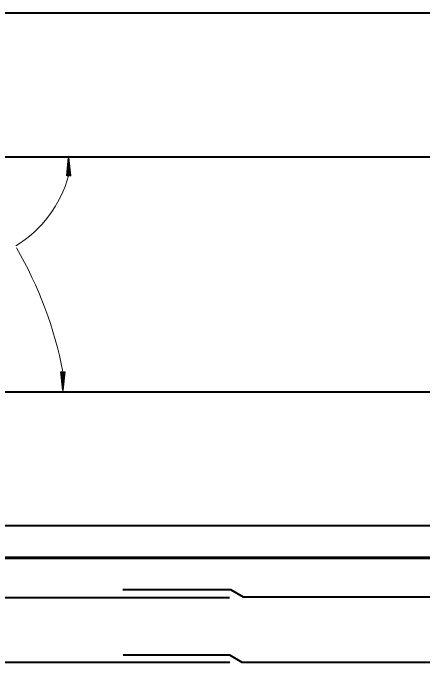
# Model space of a CAD drawing. Extents: x 4.49 to 7.69, y 0.28 to 2.27.
# Drawn here: x 5.0586 to 5.2955, y 0.6221 to 0.998 of the extents above; entities that cross this region are included whole.
import ezdxf

# ---------------------------------------------------------------- set-up
doc = ezdxf.new("R2010")
doc.units = 0
doc.header["$LTSCALE"] = 0.0033
doc.layers.add('1', color=7, linetype='Continuous', lineweight=35)

msp = doc.modelspace()

# ---------------------------------------------------------------- linework, layer by layer
at = {"layer": '1', "lineweight": 40}
for p, q in [((4.8985, 0.914667), (5.122167, 0.914667)), ((5.122167, 0.914667), (5.450417, 0.914667))]:
    msp.add_line(p, q, dxfattribs=at)
at = {"layer": '1'}
for p, q in [((5.09075, 0.90375), (5.09075, 0.914333)), ((5.08975, 0.904), (5.090667, 0.911833)), ((5.08975, 0.904), (5.090667, 0.911833)), ((5.089833, 0.904), (5.090667, 0.911833)), ((5.089917, 0.904), (5.09075, 0.911833)), ((5.089917, 0.904), (5.090917, 0.911833)), ((5.091417, 0.903917), (5.090667, 0.91125)), ((5.091583, 0.904), (5.09075, 0.911333)), ((5.091667, 0.904), (5.090917, 0.911333)), ((5.091833, 0.904), (5.091, 0.911333)), ((5.086417, 0.789833), (5.08725, 0.7825)), ((5.086583, 0.789833), (5.087333, 0.7825)), ((5.086667, 0.789833), (5.0875, 0.7825)), ((5.086833, 0.789917), (5.087583, 0.782583)), ((5.088333, 0.789833), (5.087333, 0.782)), ((5.0875, 0.790083), (5.0875, 0.7795)), ((5.088333, 0.789833), (5.0875, 0.782)), ((5.0885, 0.789833), (5.087583, 0.782)), ((5.0885, 0.789833), (5.087583, 0.782)), ((5.088417, 0.789833), (5.087583, 0.782))]:
    msp.add_line(p, q, dxfattribs=at)
at = {"layer": '1', "lineweight": 40}
for points in [[(4.896833, 0.998), (5.122333, 0.998), (5.4505, 0.998)], [(4.897167, 0.7785), (5.122333, 0.7785), (5.448083, 0.7785)], [(4.89675, 0.701167), (5.122333, 0.701167), (5.447667, 0.701167)], [(5.12225, 0.664), (5.184583, 0.664), (5.191833, 0.659833), (5.52725, 0.659833)], [(4.814167, 0.6595), (5.12225, 0.6595), (5.184, 0.6595)], [(5.122333, 0.62625), (5.183917, 0.62625), (5.191167, 0.622083), (5.528083, 0.622083)], [(4.813333, 0.622083), (5.122333, 0.622083), (5.18425, 0.622083)]]:
    msp.add_lwpolyline(points, dxfattribs=at)
at = {"layer": '1'}
for points in [[(5.089667, 0.90375), (5.09075, 0.914333), (5.091917, 0.90375), (5.09075, 0.904333)], [(5.090667, 0.9045), (5.090583, 0.909167), (5.090667, 0.909167), (5.090667, 0.90825), (5.090583, 0.9045), (5.0905, 0.9075), (5.090417, 0.904333), (5.090333, 0.906583), (5.09025, 0.904333), (5.0905, 0.907833), (5.090667, 0.9125), (5.090917, 0.911583), (5.090917, 0.912833), (5.090917, 0.9045), (5.091083, 0.906917), (5.091083, 0.904333), (5.090667, 0.909667), (5.091333, 0.904333)], [(5.088583, 0.790083), (5.0875, 0.7795), (5.086333, 0.790083), (5.0875, 0.7895)], [(5.087583, 0.789333), (5.087667, 0.784667), (5.087583, 0.784667), (5.087583, 0.785583), (5.087667, 0.789333), (5.08775, 0.786333), (5.087833, 0.7895), (5.087917, 0.78725), (5.088, 0.7895), (5.08775, 0.786), (5.087583, 0.781333), (5.087333, 0.78225), (5.087333, 0.781), (5.087333, 0.789333), (5.087167, 0.786917), (5.087167, 0.7895), (5.087583, 0.784167), (5.086917, 0.7895)]]:
    msp.add_lwpolyline(points, close=True, dxfattribs=at)
for points in [[(5.090667, 0.9045), (5.089917, 0.904083), (5.090167, 0.904333), (5.0905, 0.9045), (5.090417, 0.90475), (5.090083, 0.904583), (5.090833, 0.904417), (5.091333, 0.90425), (5.09175, 0.904)], [(5.087583, 0.789333), (5.088333, 0.78975), (5.088083, 0.7895), (5.08775, 0.789333), (5.087833, 0.789083), (5.088167, 0.78925), (5.087417, 0.789417), (5.086917, 0.789583), (5.0865, 0.789833)]]:
    msp.add_lwpolyline(points, dxfattribs=at)
at = {"layer": '1', "lineweight": 60}
msp.add_lwpolyline([(4.879083, 0.682417), (5.12225, 0.682417), (5.462417, 0.682417)], dxfattribs=at)
at = {"layer": '1', "lineweight": 13}
for centre, radius, start, end in [((5.023728, 0.922321), 0.069548, 301.5972, 344.51287), ((4.863672, 0.747173), 0.227904, 10.8527, 30.23025)]:
    msp.add_arc(centre, radius, start, end, dxfattribs=at)

doc.saveas('drawing.dxf')
